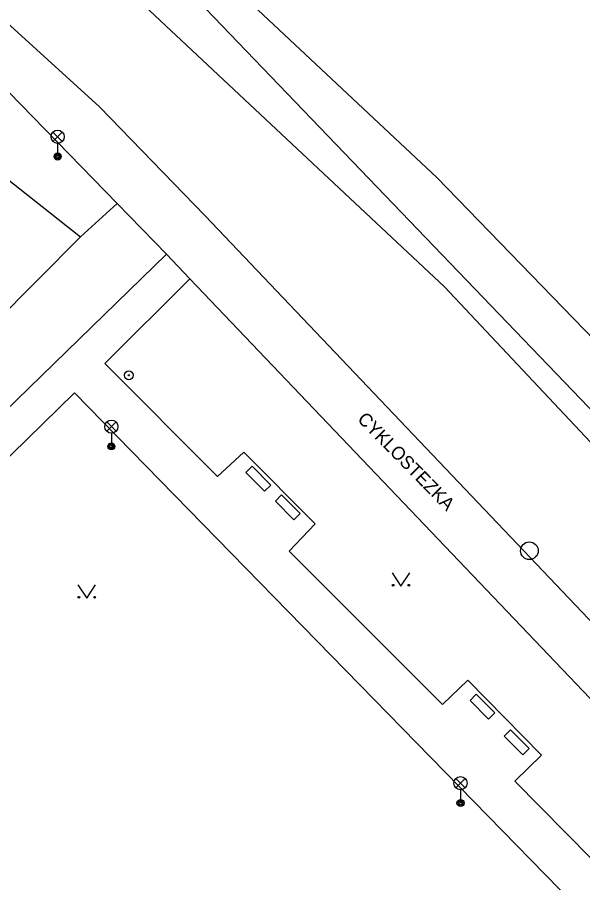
# Model space of a CAD drawing. Extents: x -598932 to -598196, y -1162207 to -1161504.
# Drawn here: x -598871.09 to -598838.99, y -1161841.73 to -1161792.56 of the extents above; entities that cross this region are included whole.
import ezdxf

# ---------------------------------------------------------------- set-up
doc = ezdxf.new("R2010")
doc.units = 0
for name, color, linetype in [('Level 25', 7, 'Continuous'), ('Level 27', 7, 'Continuous'), ('Level 33', 7, 'Continuous'), ('Level 36', 7, 'Continuous'), ('specificka linie pasportu komunikaci', 7, 'Continuous'), ('TM - chodniky - VP', 7, 'Continuous'), ('TM - hladina vodniho toku_ bazenu_ nadrze', 7, 'Continuous'), ('TM - horni hrana svahu', 7, 'Continuous'), ('TM - letecke snimky - pomocna linie', 7, 'Continuous'), ('TM - plot dreveny_ kovovy - VP', 7, 'Continuous'), ('TM - popis objektu', 7, 'Continuous'), ('TM - rozhrani ploch obecne - VP', 7, 'Continuous')]:
    doc.layers.add(name, color=color, linetype=linetype)

msp = doc.modelspace()

# ---------------------------------------------------------------- linework, layer by layer
at = {"layer": 'Level 25'}
for radius in [0.25, 0.0303]:
    msp.add_circle((-598864.76, -1161812.9), radius, dxfattribs=at)
at = {"layer": 'Level 27'}
msp.add_circle((-598842.02, -1161822.87), 0.5, dxfattribs=at)
at = {"layer": 'Level 33'}
for p, q in [((-598869.065, -1161799.61), (-598868.535, -1161799.08)), ((-598869.065, -1161799.08), (-598868.535, -1161799.61)), ((-598868.8, -1161799.72), (-598868.8, -1161800.47)), ((-598866.015, -1161816.08), (-598865.485, -1161815.55)), ((-598866.015, -1161815.55), (-598865.485, -1161816.08)), ((-598865.75, -1161816.19), (-598865.75, -1161816.94)), ((-598846.195, -1161836.34), (-598845.665, -1161835.81)), ((-598846.195, -1161835.81), (-598845.665, -1161836.34)), ((-598845.93, -1161836.45), (-598845.93, -1161837.2))]:
    msp.add_line(p, q, dxfattribs=at)
for centre, radius in [((-598868.8, -1161799.345), 0.375), ((-598868.8, -1161800.47), 0.2), ((-598868.8, -1161800.47), 0.145), ((-598868.8, -1161800.47), 0.0876), ((-598865.75, -1161815.815), 0.375), ((-598865.75, -1161816.94), 0.2), ((-598865.75, -1161816.94), 0.145), ((-598865.75, -1161816.94), 0.0876), ((-598845.93, -1161836.075), 0.375), ((-598845.93, -1161837.2), 0.2), ((-598845.93, -1161837.2), 0.145), ((-598845.93, -1161837.2), 0.0876)]:
    msp.add_circle(centre, radius, dxfattribs=at)
at = {"layer": 'Level 36'}
for points in [[(-598849.81, -1161824.13), (-598849.31, -1161824.88), (-598848.81, -1161824.13)], [(-598867.65, -1161824.81), (-598867.15, -1161825.56), (-598866.65, -1161824.81)]]:
    msp.add_lwpolyline(points, dxfattribs=at)
for centre in [(-598849.76, -1161824.83), (-598848.861, -1161824.83), (-598867.6, -1161825.51), (-598866.701, -1161825.51)]:
    msp.add_circle(centre, 0.05, dxfattribs=at)
at = {"layer": 'specificka linie pasportu komunikaci'}
for points in [[(-598867.5, -1161805.04), (-598865.42, -1161803.14)], [(-598862.62, -1161806.01), (-598861.29, -1161807.42)]]:
    msp.add_lwpolyline(points, dxfattribs=at)
at = {"layer": 'TM - chodniky - VP'}
for points in [[(-598880.74, -1161784.6), (-598866.42, -1161797.65), (-598860.43, -1161803.84), (-598803.26, -1161864)], [(-598894.92, -1161816.68), (-598896, -1161817.83), (-598888.18, -1161825.78), (-598878.25, -1161821.22), (-598862.62, -1161806.01), (-598865.42, -1161803.14), (-598872.95, -1161795.42), (-598882.49, -1161786.91)], [(-598804.9, -1161866.58), (-598808.16, -1161871.55), (-598817.32, -1161861.99), (-598815.81, -1161860.64), (-598819.91, -1161856.37), (-598821.46, -1161857.64), (-598829.93, -1161849), (-598828.59, -1161847.49), (-598832.58, -1161843.39), (-598834.14, -1161844.79), (-598842.84, -1161835.97), (-598841.33, -1161834.48), (-598845.52, -1161830.23), (-598846.96, -1161831.61), (-598855.66, -1161822.89), (-598854.19, -1161821.34), (-598858.23, -1161817.26), (-598859.73, -1161818.65), (-598866.13, -1161812.23), (-598861.29, -1161807.42), (-598804.9, -1161866.58)], [(-598867.84, -1161813.9), (-598809.56, -1161873.6), (-598820.89, -1161890.44), (-598832.15, -1161883.16), (-598841.68, -1161875.32), (-598851.13, -1161866.08), (-598878.95, -1161836.17), (-598885.26, -1161828.7), (-598885.4, -1161826.42), (-598876.78, -1161822.62), (-598867.84, -1161813.9)]]:
    msp.add_lwpolyline(points, dxfattribs=at)
at = {"layer": 'TM - hladina vodniho toku_ bazenu_ nadrze'}
for points in [[(-598921.73, -1161740.47), (-598888.91, -1161764.54), (-598868.49, -1161781.76), (-598847.28, -1161801.66)], [(-598847.28, -1161801.66), (-598821.59, -1161828.17), (-598818.85, -1161831.09)]]:
    msp.add_lwpolyline(points, dxfattribs=at)
at = {"layer": 'TM - horni hrana svahu'}
msp.add_lwpolyline([(-598737.74, -1161926.39), (-598791.69, -1161867.26), (-598813.1, -1161843.8), (-598846.83, -1161807.87), (-598870.15, -1161785.99), (-598909.01, -1161754.64), (-598931.6, -1161739.49), (-598932.017, -1161739.209)], dxfattribs=at)
at = {"layer": 'TM - letecke snimky - pomocna linie'}
msp.add_lwpolyline([(-598932.017, -1161736.019), (-598925.65, -1161740.07), (-598887.55, -1161768.09), (-598865.96, -1161786.27), (-598821.99, -1161832.07), (-598791.69, -1161867.26)], dxfattribs=at)
at = {"layer": 'TM - plot dreveny_ kovovy - VP'}
msp.add_lwpolyline([(-598895.69, -1161782.7), (-598867.5, -1161805.04), (-598887.12, -1161824.8)], dxfattribs=at)
at = {"layer": 'TM - rozhrani ploch obecne - VP'}
for points in [[(-598858.11, -1161818.43), (-598857.76, -1161818.07)], [(-598857.76, -1161818.07), (-598856.7, -1161819.14)], [(-598857.05, -1161819.49), (-598858.11, -1161818.43)], [(-598856.7, -1161819.14), (-598857.05, -1161819.49)], [(-598856.44, -1161820.05), (-598856.09, -1161819.7)], [(-598856.09, -1161819.7), (-598855.03, -1161820.76)], [(-598855.39, -1161821.12), (-598856.44, -1161820.05)], [(-598855.03, -1161820.76), (-598855.39, -1161821.12)], [(-598845.39, -1161831.37), (-598845.04, -1161831.01)], [(-598845.04, -1161831.01), (-598843.99, -1161832.08)], [(-598844.34, -1161832.43), (-598845.39, -1161831.37)], [(-598843.99, -1161832.08), (-598844.34, -1161832.43)], [(-598843.45, -1161833.4), (-598843.1, -1161833.04)], [(-598843.1, -1161833.04), (-598842.04, -1161834.11)], [(-598842.39, -1161834.46), (-598843.45, -1161833.4)], [(-598842.04, -1161834.11), (-598842.39, -1161834.46)]]:
    msp.add_lwpolyline(points, dxfattribs=at)

# ---------------------------------------------------------------- texts
at = {"layer": 'TM - popis objektu'}
msp.add_text('CYKLOSTEZKA', height=0.75, rotation=314.41, dxfattribs=at).set_placement((-598851.83, -1161815.44))

doc.saveas('drawing.dxf')
